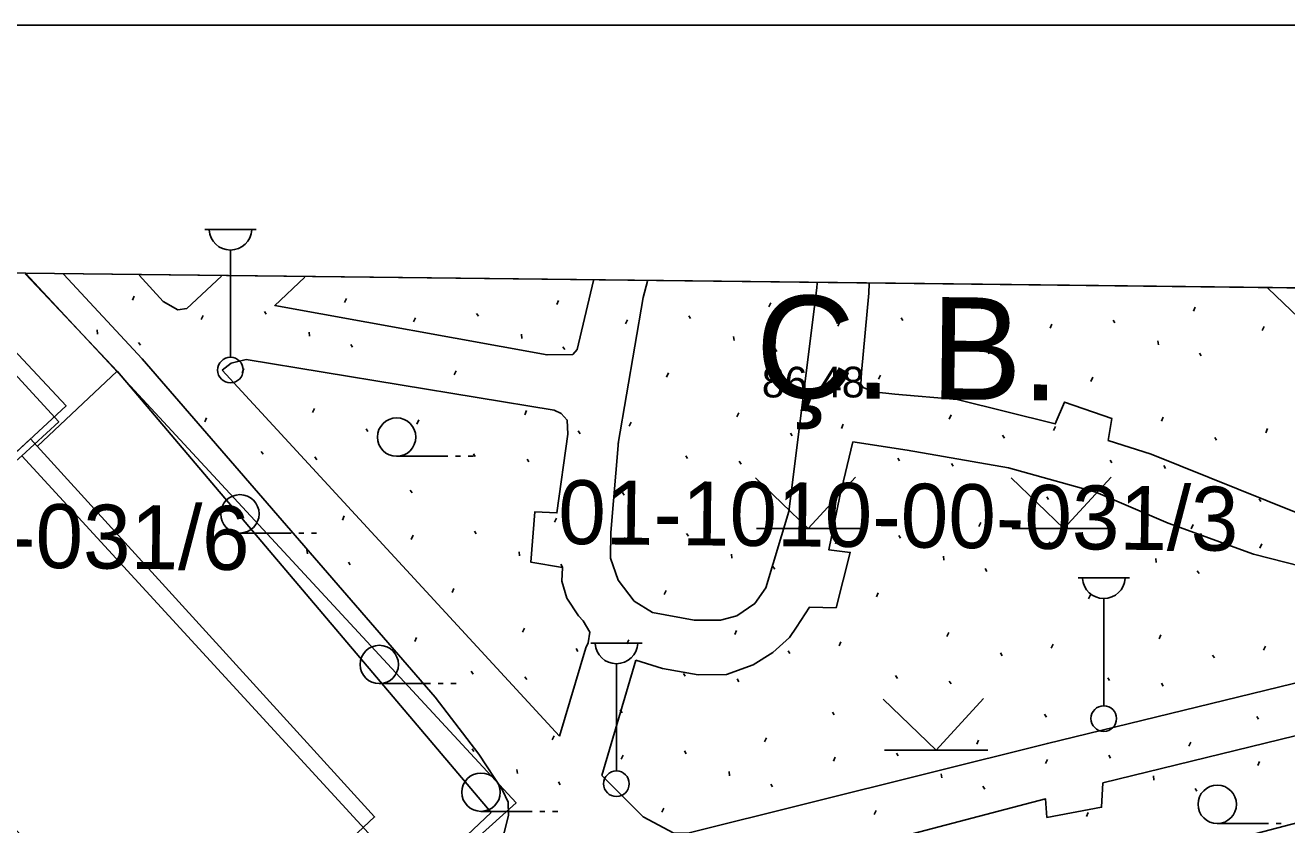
# Model space of a CAD drawing. Extents: x 412225 to 413380, y 4456471 to 4457189.
# Drawn here: x 412422.54 to 412471.84, y 4457157.67 to 4457188.94 of the extents above; entities that cross this region are included whole.
import ezdxf

# ---------------------------------------------------------------- set-up
doc = ezdxf.new("R2010")
doc.units = 0
for name, color, linetype in [('0_HALİHAZIR', 7, 'Continuous'), ('0_KADASTRO', 7, 'Continuous'), ('0_ÇERÇEVE', 7, 'Continuous'), ('Level 41', 7, 'Continuous'), ('Level 56', 7, 'Continuous'), ('Level 57', 7, 'Continuous'), ('Level 59', 7, 'Continuous')]:
    doc.layers.add(name, color=color, linetype=linetype)

msp = doc.modelspace()

# ---------------------------------------------------------------- linework, layer by layer
at = {"layer": '0_HALİHAZIR'}
for p, q in [((412429.56, 4457180.953), (412431.56, 4457180.953)), ((412430.56, 4457175.953), (412430.56, 4457180.146)), ((412437.054, 4457172.08), (412439.054, 4457172.08)), ((412439.354, 4457172.08), (412439.554, 4457172.08)), ((412439.854, 4457172.08), (412440.054, 4457172.08)), ((412453.134, 4457169.254), (412451.074, 4457171.244)), ((412453.134, 4457169.254), (412454.984, 4457171.264)), ((412463.134, 4457169.254), (412461.074, 4457171.244)), ((412463.134, 4457169.254), (412464.984, 4457171.265)), ((412430.929, 4457169.08), (412432.929, 4457169.08)), ((412433.229, 4457169.08), (412433.429, 4457169.08)), ((412433.729, 4457169.08), (412433.929, 4457169.08)), ((412451.114, 4457169.254), (412455.154, 4457169.254)), ((412461.114, 4457169.254), (412465.154, 4457169.255)), ((412463.69, 4457167.325), (412465.69, 4457167.325)), ((412464.69, 4457162.325), (412464.69, 4457166.518)), ((412444.644, 4457164.776), (412446.644, 4457164.776)), ((412445.644, 4457159.776), (412445.644, 4457163.969)), ((412436.377, 4457163.19), (412438.377, 4457163.19)), ((412438.677, 4457163.19), (412438.877, 4457163.19)), ((412439.177, 4457163.19), (412439.377, 4457163.19)), ((412458.134, 4457160.594), (412456.074, 4457162.584)), ((412458.134, 4457160.594), (412459.984, 4457162.604)), ((412456.114, 4457160.594), (412460.154, 4457160.594)), ((412440.351, 4457158.195), (412442.351, 4457158.195)), ((412442.651, 4457158.195), (412442.851, 4457158.195)), ((412443.151, 4457158.195), (412443.351, 4457158.195)), ((412469.124, 4457157.721), (412471.124, 4457157.722)), ((412471.424, 4457157.722), (412471.624, 4457157.722))]:
    msp.add_line(p, q, dxfattribs=at)
for points in [[(412419.27, 4457179.256), (412424.136, 4457174.051), (412415.622, 4457166.16), (412403.571, 4457179.44)], [(412422.543, 4457179.218), (412426.142, 4457175.401), (412440.744, 4457158.154)], [(412424.034, 4457179.2), (412427.108, 4457175.892), (412438.561, 4457162.659), (412440.27, 4457160.438), (412441.194, 4457159.025), (412441.412, 4457158.551), (412441.422, 4457158.051), (412441.251, 4457157.354), (412440.765, 4457156.673), (412433.805, 4457150.1), (412427.746, 4457144.418)], [(412430.206, 4457179.128), (412428.853, 4457177.863), (412428.509, 4457177.808), (412427.929, 4457178.131), (412426.987, 4457179.166)], [(412432.285, 4457177.97), (412433.471, 4457179.09)], [(412444.745, 4457178.958), (412444.116, 4457176.261), (412443.935, 4457176.064), (412442.935, 4457176.043), (412432.291, 4457177.976)], [(412453.495, 4457178.856), (412453.478, 4457178.67), (412452.383, 4457169.924), (412451.482, 4457166.94), (412451.048, 4457166.33), (412450.353, 4457165.843), (412449.711, 4457165.67), (412448.676, 4457165.676), (412447.06, 4457165.968), (412446.341, 4457166.42), (412445.714, 4457167.233), (412445.407, 4457168.101), (412445.423, 4457169.099), (412445.73, 4457172.657)], [(412446.688, 4457178.286), (412446.861, 4457178.933)], [(412480.249, 4457169.803), (412481.22, 4457168.826), (412481.313, 4457168.505), (412481.288, 4457168.263), (412481.288, 4457168.263), (412472.205, 4457169.887), (412466.541, 4457172.159), (412464.865, 4457172.698), (412465.007, 4457173.555), (412463.154, 4457174.201), (412462.792, 4457173.344), (412458.958, 4457174.301), (412456.522, 4457174.515), (412455.686, 4457174.596), (412455.282, 4457174.776), (412455.191, 4457174.902), (412455.227, 4457175.363), (412455.513, 4457178.465), (412455.523, 4457178.832)], [(412445.716, 4457172.578), (412446.688, 4457178.286)], [(412471.101, 4457178.65), (412478.376, 4457171.692)], [(412430.233, 4457175.454), (412430.589, 4457175.728), (412431.168, 4457175.867)], [(412431.168, 4457175.867), (412443.216, 4457173.879), (412443.489, 4457173.755), (412443.719, 4457173.499), (412443.751, 4457172.95), (412443.32, 4457169.867), (412442.458, 4457169.913), (412442.305, 4457167.936), (412443.537, 4457167.737), (412443.508, 4457167.191), (412443.704, 4457166.535), (412444.167, 4457165.841), (412444.34, 4457165.649), (412444.608, 4457165.197), (412444.537, 4457164.786), (412444.442, 4457164.584), (412443.419, 4457161.132)], [(412426.133, 4457175.41), (412423.013, 4457172.458)], [(412443.419, 4457161.132), (412430.233, 4457175.454)], [(412434.958, 4457148.065), (412439.541, 4457152.523), (412443.581, 4457156.389), (412443.806, 4457156.499), (412444.138, 4457156.567), (412444.297, 4457156.582), (412447.693, 4457155.405), (412448.792, 4457155.225), (412449.415, 4457155.277), (412462.418, 4457158.681), (412462.465, 4457157.96), (412464.604, 4457158.359), (412464.655, 4457159.306), (412483.098, 4457163.823), (412502.902, 4457169.68), (412515, 4457173.485)], [(412446.401, 4457164.103), (412447.443, 4457163.78), (412448.843, 4457163.536), (412449.952, 4457163.55), (412450.982, 4457163.922), (412451.75, 4457164.405), (412452.414, 4457164.991), (412452.68, 4457165.403), (412453.184, 4457166.18), (412454.23, 4457166.161), (412454.782, 4457168.324), (412453.947, 4457168.417), (412454.375, 4457170.525), (412454.889, 4457172.641), (412457.003, 4457172.322), (412460.96, 4457171.626), (412464.38, 4457170.678), (412467.202, 4457169.47), (412470.536, 4457168.259), (412472.434, 4457167.769)], [(412481.667, 4457165.527), (412462.485, 4457160.854), (412448.431, 4457157.348), (412447.882, 4457157.34), (412446.686, 4457157.976), (412445.079, 4457159.595)], [(412445.079, 4457159.595), (412446.401, 4457164.103)], [(412440.744, 4457158.154), (412427.149, 4457145.303)]]:
    msp.add_lwpolyline(points, dxfattribs=at)
msp.add_lwpolyline([(412422.74, 4457172.757), (412436.194, 4457157.982), (412427.866, 4457150.154), (412414.237, 4457164.841), (412415.622, 4457166.16)], close=True, dxfattribs=at)
for centre, radius in [((412430.56, 4457175.453), 0.5), ((412437.054, 4457172.83), 0.75), ((412430.929, 4457169.83), 0.75), ((412436.377, 4457163.94), 0.75), ((412464.69, 4457161.825), 0.5), ((412440.351, 4457158.945), 0.75), ((412445.644, 4457159.276), 0.5), ((412469.124, 4457158.471), 0.75)]:
    msp.add_circle(centre, radius, dxfattribs=at)
for centre in [(412430.56, 4457180.982), (412464.69, 4457167.355), (412445.644, 4457164.806)]:
    msp.add_arc(centre, 0.837, 183.298, 356.9072, dxfattribs=at)
at = {"layer": '0_KADASTRO'}
for points in [[(412395.187, 4457179.559), (412422.555, 4457179.243)], [(412422.555, 4457179.243), (412426.153, 4457175.353), (412441.72, 4457158.526), (412426.872, 4457145.142), (412411.258, 4457162.102), (412395.187, 4457179.559)], [(412422.555, 4457179.243), (412480.345, 4457178.575)], [(412507.816, 4457178.257), (412516.115, 4457169.25), (412491.982, 4457162.927), (412469.547, 4457157.049), (412474.863, 4457137.68), (412471.255, 4457136.748), (412465.945, 4457156.02), (412436.548, 4457148.217), (412429.519, 4457141.99), (412426.872, 4457145.142), (412441.72, 4457158.526), (412426.153, 4457175.353), (412422.555, 4457179.243)]]:
    msp.add_lwpolyline(points, dxfattribs=at)
at = {"layer": '0_ÇERÇEVE'}
for points in [[(412231.94, 4457188.937), (413313.937, 4457188.937), (413313.937, 4456471.176), (412231.94, 4456471.176)], [(412246.74, 4457181.275), (413310.435, 4457168.98), (413302.463, 4456474.947), (412238.67, 4456487.241)]]:
    msp.add_lwpolyline(points, close=True, dxfattribs=at)
at = {"layer": 'Level 41'}
for p, q in [((412426.728, 4457178.183), (412426.801, 4457178.342)), ((412435.021, 4457178.098), (412435.093, 4457178.257)), ((412431.888, 4457177.747), (412431.958, 4457177.639)), ((412443.313, 4457178.014), (412443.386, 4457178.172)), ((412451.606, 4457177.929), (412451.679, 4457178.087)), ((412459.899, 4457177.844), (412459.971, 4457178.002)), ((412468.191, 4457177.759), (412468.264, 4457177.917)), ((412429.42, 4457177.427), (412429.493, 4457177.586)), ((412437.712, 4457177.342), (412437.786, 4457177.501)), ((412440.181, 4457177.662), (412440.251, 4457177.554)), ((412446.005, 4457177.257), (412446.078, 4457177.416)), ((412448.473, 4457177.577), (412448.543, 4457177.469)), ((412454.297, 4457177.172), (412454.371, 4457177.331)), ((412456.766, 4457177.492), (412456.836, 4457177.384)), ((412465.058, 4457177.407), (412465.128, 4457177.299)), ((412425.345, 4457177.022), (412425.362, 4457176.862)), ((412433.638, 4457176.938), (412433.654, 4457176.777)), ((412441.93, 4457176.853), (412441.947, 4457176.693)), ((412450.223, 4457176.768), (412450.239, 4457176.608)), ((412462.59, 4457177.087), (412462.664, 4457177.247)), ((412470.883, 4457177.002), (412470.956, 4457177.162)), ((412426.97, 4457176.536), (412427.039, 4457176.428)), ((412435.263, 4457176.451), (412435.332, 4457176.343)), ((412443.556, 4457176.366), (412443.624, 4457176.258)), ((412451.848, 4457176.281), (412451.917, 4457176.173)), ((412458.516, 4457176.683), (412458.532, 4457176.523)), ((412466.808, 4457176.598), (412466.825, 4457176.438)), ((412460.141, 4457176.196), (412460.21, 4457176.089)), ((412468.433, 4457176.111), (412468.502, 4457176.004)), ((412431.015, 4457175.35), (412431.088, 4457175.51)), ((412439.307, 4457175.265), (412439.381, 4457175.425)), ((412447.6, 4457175.181), (412447.673, 4457175.34)), ((412455.892, 4457175.096), (412455.966, 4457175.255)), ((412464.185, 4457175.011), (412464.258, 4457175.17)), ((412433.771, 4457173.792), (412433.842, 4457173.951)), ((412442.063, 4457173.707), (412442.135, 4457173.866)), ((412429.557, 4457173.427), (412429.629, 4457173.586)), ((412437.849, 4457173.342), (412437.922, 4457173.502)), ((412446.142, 4457173.257), (412446.215, 4457173.417)), ((412450.356, 4457173.622), (412450.427, 4457173.782)), ((412454.434, 4457173.173), (412454.507, 4457173.332)), ((412458.648, 4457173.537), (412458.72, 4457173.697)), ((412466.941, 4457173.453), (412467.013, 4457173.612)), ((412435.859, 4457173.155), (412435.929, 4457173.048)), ((412444.152, 4457173.07), (412444.222, 4457172.963)), ((412452.444, 4457172.985), (412452.514, 4457172.878)), ((412460.737, 4457172.9), (412460.807, 4457172.793)), ((412462.727, 4457173.088), (412462.8, 4457173.247)), ((412469.03, 4457172.815), (412469.099, 4457172.708)), ((412471.02, 4457173.003), (412471.092, 4457173.162)), ((412431.765, 4457172.267), (412431.835, 4457172.16)), ((412433.862, 4457172.054), (412433.932, 4457171.946)), ((412440.058, 4457172.183), (412440.127, 4457172.075)), ((412442.154, 4457171.969), (412442.224, 4457171.861)), ((412448.35, 4457172.098), (412448.42, 4457171.99)), ((412450.447, 4457171.884), (412450.517, 4457171.777)), ((412456.643, 4457172.013), (412456.713, 4457171.905)), ((412464.935, 4457171.928), (412465.005, 4457171.82)), ((412458.74, 4457171.799), (412458.81, 4457171.692)), ((412467.032, 4457171.715), (412467.102, 4457171.607)), ((412437.587, 4457170.755), (412437.657, 4457170.647)), ((412445.879, 4457170.67), (412445.949, 4457170.562)), ((412454.172, 4457170.585), (412454.242, 4457170.477)), ((412462.465, 4457170.5), (412462.534, 4457170.392)), ((412470.757, 4457170.415), (412470.827, 4457170.308)), ((412434.934, 4457169.589), (412435.006, 4457169.747)), ((412443.226, 4457169.504), (412443.299, 4457169.662)), ((412451.519, 4457169.419), (412451.592, 4457169.577)), ((412459.811, 4457169.334), (412459.884, 4457169.493)), ((412468.104, 4457169.249), (412468.177, 4457169.408)), ((412437.625, 4457168.832), (412437.699, 4457168.992)), ((412440.094, 4457169.152), (412440.163, 4457169.044)), ((412445.918, 4457168.747), (412445.991, 4457168.907)), ((412448.386, 4457169.067), (412448.456, 4457168.959)), ((412456.679, 4457168.982), (412456.749, 4457168.875)), ((412464.971, 4457168.897), (412465.041, 4457168.79)), ((412433.551, 4457168.428), (412433.567, 4457168.268)), ((412454.21, 4457168.663), (412454.284, 4457168.822)), ((412462.503, 4457168.578), (412462.576, 4457168.737)), ((412470.795, 4457168.493), (412470.869, 4457168.652)), ((412435.176, 4457167.941), (412435.245, 4457167.834)), ((412441.843, 4457168.343), (412441.86, 4457168.183)), ((412450.136, 4457168.258), (412450.152, 4457168.098)), ((412458.428, 4457168.173), (412458.445, 4457168.013)), ((412466.721, 4457168.089), (412466.737, 4457167.928)), ((412443.468, 4457167.856), (412443.537, 4457167.749)), ((412451.761, 4457167.772), (412451.83, 4457167.664)), ((412460.054, 4457167.687), (412460.123, 4457167.579)), ((412468.346, 4457167.602), (412468.415, 4457167.494)), ((412439.22, 4457166.756), (412439.294, 4457166.915)), ((412447.513, 4457166.671), (412447.586, 4457166.83)), ((412455.805, 4457166.586), (412455.879, 4457166.745)), ((412464.098, 4457166.501), (412464.171, 4457166.661)), ((412437.762, 4457164.833), (412437.835, 4457164.992)), ((412441.976, 4457165.198), (412442.048, 4457165.357)), ((412450.269, 4457165.113), (412450.34, 4457165.272)), ((412458.561, 4457165.028), (412458.633, 4457165.187)), ((412466.854, 4457164.943), (412466.926, 4457165.102)), ((412444.065, 4457164.56), (412444.135, 4457164.453)), ((412446.055, 4457164.748), (412446.127, 4457164.907)), ((412452.357, 4457164.475), (412452.427, 4457164.369)), ((412454.347, 4457164.663), (412454.42, 4457164.822)), ((412462.64, 4457164.578), (412462.713, 4457164.737)), ((412470.932, 4457164.493), (412471.005, 4457164.652)), ((412460.65, 4457164.39), (412460.72, 4457164.284)), ((412468.942, 4457164.306), (412469.012, 4457164.199)), ((412439.97, 4457163.673), (412440.04, 4457163.565)), ((412442.067, 4457163.46), (412442.137, 4457163.352)), ((412448.263, 4457163.588), (412448.333, 4457163.48)), ((412456.556, 4457163.503), (412456.626, 4457163.396)), ((412450.36, 4457163.375), (412450.43, 4457163.267)), ((412458.653, 4457163.29), (412458.722, 4457163.182)), ((412464.848, 4457163.418), (412464.918, 4457163.311)), ((412466.945, 4457163.205), (412467.015, 4457163.097)), ((412445.792, 4457162.16), (412445.862, 4457162.053)), ((412454.085, 4457162.076), (412454.155, 4457161.968)), ((412462.377, 4457161.991), (412462.447, 4457161.883)), ((412470.67, 4457161.906), (412470.74, 4457161.798)), ((412443.139, 4457160.994), (412443.212, 4457161.153)), ((412451.432, 4457160.91), (412451.504, 4457161.068)), ((412459.724, 4457160.825), (412459.797, 4457160.983)), ((412440.006, 4457160.643), (412440.076, 4457160.535)), ((412448.299, 4457160.558), (412448.369, 4457160.45)), ((412468.017, 4457160.74), (412468.09, 4457160.898)), ((412445.831, 4457160.238), (412445.904, 4457160.397)), ((412454.123, 4457160.153), (412454.197, 4457160.312)), ((412456.592, 4457160.473), (412456.661, 4457160.365)), ((412462.416, 4457160.068), (412462.489, 4457160.227)), ((412464.884, 4457160.388), (412464.954, 4457160.28)), ((412470.708, 4457159.983), (412470.782, 4457160.143)), ((412441.756, 4457159.834), (412441.773, 4457159.673)), ((412450.049, 4457159.749), (412450.065, 4457159.589)), ((412458.341, 4457159.664), (412458.358, 4457159.504)), ((412466.634, 4457159.579), (412466.65, 4457159.419)), ((412443.381, 4457159.347), (412443.45, 4457159.239)), ((412451.674, 4457159.262), (412451.743, 4457159.154)), ((412459.967, 4457159.177), (412460.035, 4457159.069)), ((412468.259, 4457159.092), (412468.328, 4457158.985)), ((412447.425, 4457158.161), (412447.499, 4457158.321)), ((412455.718, 4457158.077), (412455.792, 4457158.236)), ((412464.011, 4457157.992), (412464.084, 4457158.151))]:
    msp.add_line(p, q, dxfattribs=at)
at = {"layer": 'Level 57'}
msp.add_lwpolyline([(412422.555, 4457179.243), (412426.153, 4457175.353), (412441.72, 4457158.526), (412426.872, 4457145.142)], dxfattribs=at)
at = {"layer": 'Level 59'}
for points in [[(412418.465, 4457179.29), (412423.85, 4457173.428), (412422.405, 4457172.092), (412416.284, 4457166.694), (412404.564, 4457179.451)], [(412416.284, 4457166.694), (412414.858, 4457165.437), (412428.525, 4457150.549), (412435.952, 4457157.349), (412422.405, 4457172.092)]]:
    msp.add_lwpolyline(points, dxfattribs=at)

# ---------------------------------------------------------------- texts
at = {"layer": '0_HALİHAZIR'}
msp.add_text('86.48', height=1.2, dxfattribs=at).set_placement((412451.326, 4457174.382))
at = {"layer": 'Level 41'}
msp.add_text('Ç. B.', height=4, rotation=359.4141, dxfattribs=at).set_placement((412451.071, 4457174.38))
at = {"layer": 'Level 56'}
for s, p in [('01-1010-00-031/3', (412443.361, 4457168.654)), ('01-1010-00-031/6', (412404.719, 4457167.903))]:
    msp.add_text(s, height=2.5, rotation=359.4136, dxfattribs=at).set_placement(p)

doc.saveas('drawing.dxf')
